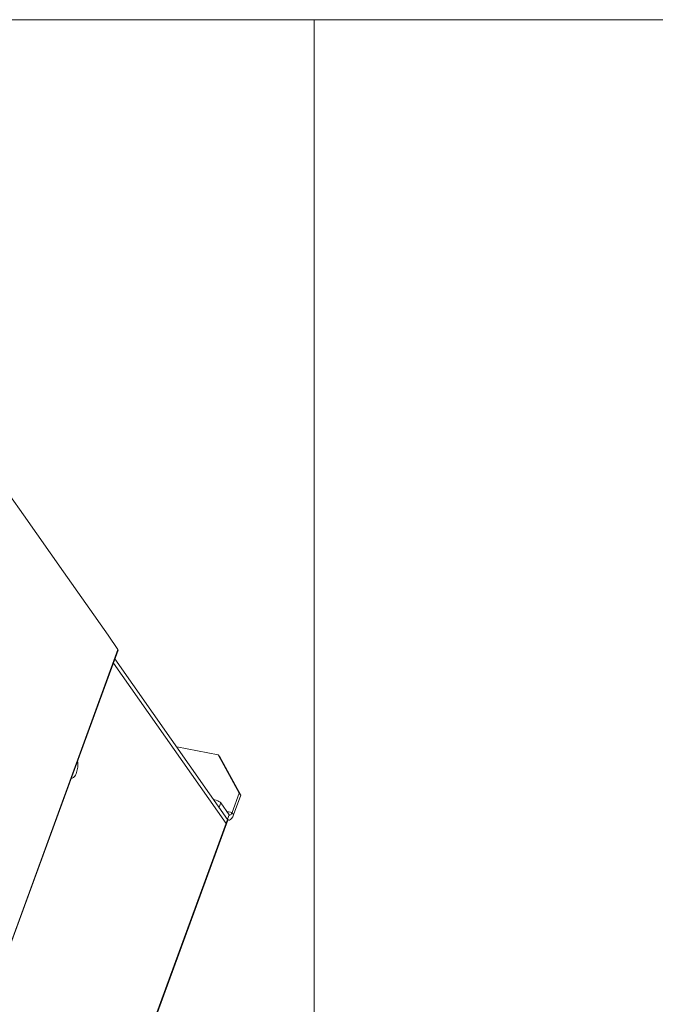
# Model space of a CAD drawing. Header units: millimetres. Extents: x -473 to 23648, y -382 to 1866.
# Tile 348 of 434: x 16014 to 16274, y 1297 to 1701. Entities that reach past the tile are written whole.
import ezdxf

# ---------------------------------------------------------------- set-up
doc = ezdxf.new("R2010")
doc.units = ezdxf.units.MM
doc.header["$LTSCALE"] = 80
doc.layers.get('0').update_dxf_attribs({"linetype": 'CONTINUOUS'})

msp = doc.modelspace()

# ---------------------------------------------------------------- linework, layer by layer
at = {"lineweight": 0}
msp.add_line((16134.375, 1700.539), (16134.375, -382.445), dxfattribs=at)
at = {"color": 0, "linetype": 'Continuous', "lineweight": 0}
for p, q in [((16009.768, 1505.763), (16015.352, 1497.789)), ((16015.352, 1497.789), (16031.681, 1474.527)), ((16031.681, 1474.527), (16049.937, 1448.523)), ((16049.937, 1448.523), (16054.019, 1442.724)), ((16054.019, 1442.724), (15890.435, 996.244)), ((15890.599, 996.184), (16054.095, 1442.423)), ((16052.142, 1437.094), (16098.262, 1371.392)), ((16052.789, 1438.859), (16098.909, 1373.157)), ((16095.068, 1399.621), (16078.109, 1402.788)), ((16095.686, 1398.741), (16095.068, 1399.621)), ((16103.636, 1383.88), (16095.068, 1399.621)), ((16095.686, 1398.741), (16104.254, 1383)), ((16100.727, 1375.939), (16103.636, 1383.88)), ((16101.344, 1375.059), (16104.254, 1383)), ((16104.254, 1383), (16103.636, 1383.88)), ((16093.279, 1381.178), (16093.659, 1381.107)), ((16093.659, 1381.107), (16093.546, 1380.797)), ((16096.066, 1379.893), (16095.419, 1378.128)), ((16096.066, 1379.893), (16099.463, 1375.054)), ((16100.727, 1375.939), (16098.557, 1376.344)), ((16098.816, 1373.289), (16099.463, 1375.054)), ((16101.344, 1375.059), (16100.727, 1375.939)), ((15934.031, 923.148), (16098.909, 1373.157)), ((15934.195, 923.088), (16098.984, 1372.856)), ((16098.816, 1373.289), (16099.18, 1372.954)), ((16098.909, 1373.157), (16098.994, 1372.892)), ((16098.994, 1372.892), (16098.984, 1372.857)), ((16099.003, 1372.956), (16099.375, 1372.886)), ((16099.18, 1372.954), (16099.375, 1372.887))]:
    msp.add_line(p, q, dxfattribs=at)
at = {"lineweight": 0}
msp.add_lwpolyline([(13932.96, 1700.539), (18649.282, 1700.539), (18649.282, -382.445), (13932.96, -382.445)], close=True, dxfattribs=at)
at = {"color": 0, "linetype": 'Continuous', "lineweight": 0}
for points in [[(16054.019, 1442.724), (16054.104, 1442.46), (16054.095, 1442.424)], [(16037.446, 1396.983), (16037.509, 1396.725), (16037.579, 1396.24), (16037.611, 1395.712), (16037.604, 1395.152), (16037.56, 1394.571), (16037.479, 1393.98), (16037.362, 1393.393), (16037.212, 1392.82), (16037.032, 1392.274), (16036.826, 1391.765), (16036.597, 1391.305), (16036.351, 1390.901), (16036.092, 1390.563), (16035.826, 1390.298), (16035.558, 1390.111), (16035.294, 1390.005), (16035.039, 1389.983), (16034.895, 1390.02)], [(16093.659, 1381.107), (16094.242, 1380.96), (16094.829, 1380.742), (16095.361, 1380.474), (16095.788, 1380.181), (16096.066, 1379.893)], [(16099.375, 1372.887), (16099.607, 1372.882), (16100.068, 1373.078), (16100.532, 1373.53), (16100.968, 1374.205), (16101.344, 1375.059)], [(16099.463, 1375.054), (16099.645, 1374.886), (16099.742, 1374.853)], [(16099.742, 1374.853), (16099.858, 1374.85), (16100.089, 1374.948), (16100.321, 1375.174), (16100.538, 1375.512), (16100.727, 1375.939)], [(16098.262, 1371.392), (16098.35, 1371.175), (16098.338, 1371.091)]]:
    msp.add_lwpolyline(points, dxfattribs=at)

doc.saveas('drawing.dxf')
